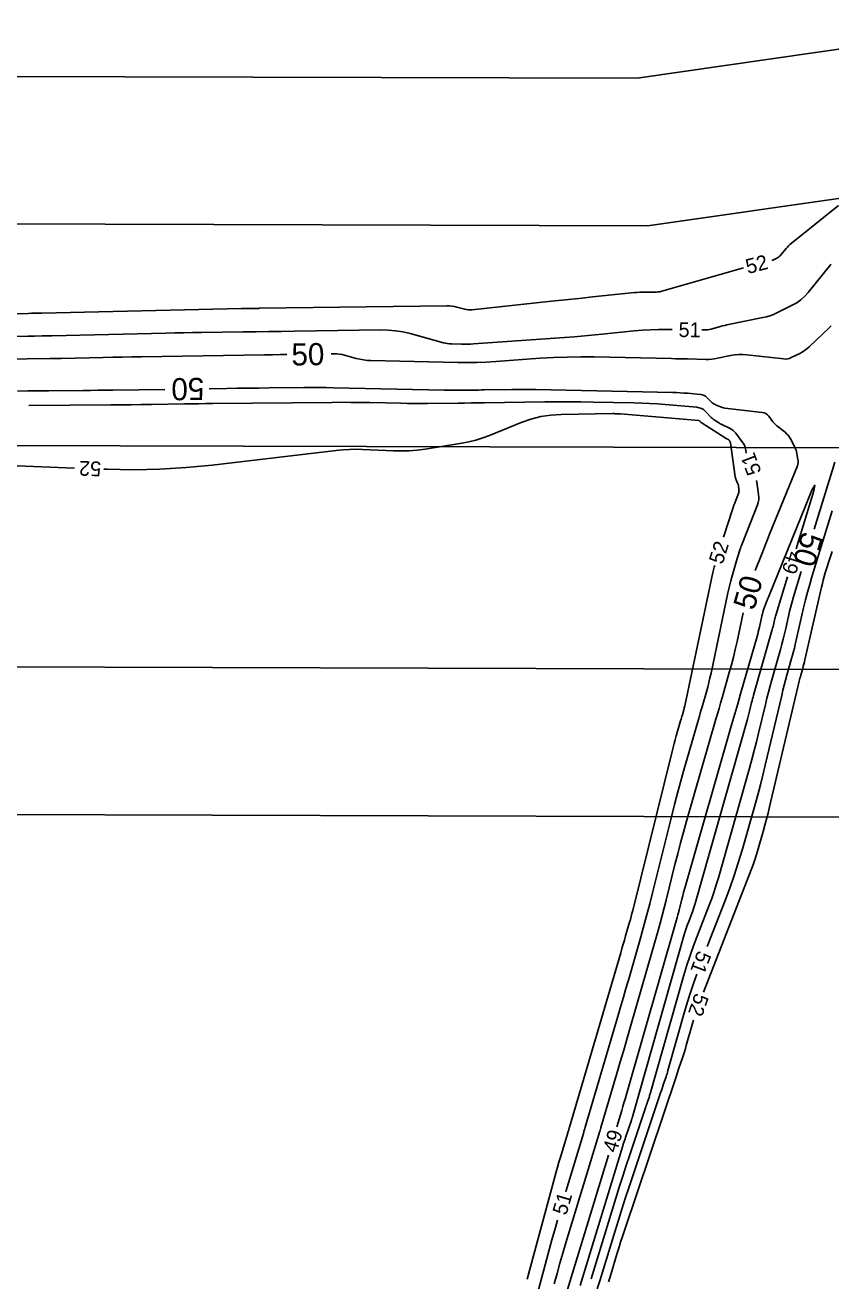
# Model space of a CAD drawing. Extents: x 2384780 to 2405861, y 547869 to 573706.
# Drawn here: x 2394681 to 2394790.1, y 555909.6 to 556079.7 of the extents above; entities that cross this region are included whole.
import ezdxf

# ---------------------------------------------------------------- set-up
doc = ezdxf.new("R2010")
doc.units = 0
for name, color, linetype in [('Old_Level_10', 7, 'Continuous'), ('Old_Level_60', 7, 'Continuous'), ('Old_Level_61', 7, 'Continuous'), ('Prop Buffer Zone 1', 7, 'Continuous'), ('Prop Buffer Zone 2', 7, 'Continuous')]:
    doc.layers.add(name, color=color, linetype=linetype)

msp = doc.modelspace()

# ---------------------------------------------------------------- linework, layer by layer
at = {"layer": 'Old_Level_10'}
msp.add_line((2393649.435, 556025.71), (2394796.411, 556022.42), dxfattribs=at)
at = {"layer": 'Old_Level_60'}
for points in [[(2394782.09625, 556047.82825), (2394782.20025, 556047.87575), (2394782.837, 556048.1925), (2394782.96825, 556048.2665), (2394783.08975, 556048.35325), (2394783.20075, 556048.45275), (2394783.30175, 556048.56475), (2394784.02325, 556049.45425), (2394784.1825, 556049.64025), (2394784.351, 556049.81675), (2394784.529, 556049.984), (2394784.716, 556050.142), (2394791.12, 556055.26)], [(2394679.2665, 556040.6095), (2394681.41525, 556040.65725), (2394681.87575, 556040.6675), (2394682.33625, 556040.67775), (2394682.79675, 556040.688), (2394683.25725, 556040.69825), (2394710.276, 556041.29925), (2394710.52175, 556041.3045), (2394710.76725, 556041.30925), (2394711.013, 556041.3135), (2394711.25875, 556041.31725), (2394712.0615, 556041.32925), (2394712.2335, 556041.33175), (2394712.4055, 556041.334), (2394712.5775, 556041.3365), (2394712.7495, 556041.339), (2394738.0985, 556041.68825), (2394738.43875, 556041.68125), (2394738.77575, 556041.6505), (2394739.11, 556041.596), (2394739.44125, 556041.51775), (2394740.518, 556041.22375), (2394740.7495, 556041.17175), (2394740.983, 556041.14175), (2394741.21825, 556041.134), (2394741.45525, 556041.14825), (2394752.277, 556042.29625), (2394753.654, 556042.442), (2394755.03075, 556042.587), (2394756.40775, 556042.7315), (2394757.78475, 556042.8755), (2394763.4765, 556043.469), (2394763.844, 556043.502), (2394764.21225, 556043.524), (2394764.58075, 556043.5355), (2394764.94975, 556043.536), (2394766.15625, 556043.5205), (2394766.4135, 556043.5265), (2394766.66825, 556043.551), (2394766.9205, 556043.59425), (2394767.17025, 556043.65625), (2394778.22975, 556046.82375)], [(2394790.0945, 556047.3035), (2394790.023, 556047.22), (2394787.00375, 556043.49775), (2394786.531, 556042.9735), (2394786.01075, 556042.5085), (2394785.4435, 556042.1025), (2394784.82875, 556041.7555), (2394782.7435, 556040.7185), (2394782.29125, 556040.51175), (2394781.8285, 556040.33575), (2394781.35525, 556040.19075), (2394780.8715, 556040.0765), (2394776.00025, 556039.09175), (2394775.6995, 556039.02775), (2394775.4, 556038.95775), (2394775.102, 556038.882), (2394774.8055, 556038.80025), (2394773.83925, 556038.5235), (2394773.631, 556038.472), (2394773.421, 556038.436), (2394773.20875, 556038.4155), (2394772.99425, 556038.4105), (2394772.5935, 556038.4155)], [(2394768.59375, 556038.4675), (2394767.85625, 556038.477), (2394766.75575, 556038.47525), (2394765.657, 556038.44125), (2394764.5595, 556038.37525), (2394763.46375, 556038.277), (2394759.094, 556037.8215), (2394758.15725, 556037.72775), (2394757.22, 556037.64175), (2394756.28175, 556037.5635), (2394755.343, 556037.493), (2394741.68175, 556036.524), (2394741.27725, 556036.5), (2394740.8725, 556036.48525), (2394740.46775, 556036.48), (2394740.0625, 556036.484), (2394738.73875, 556036.51225), (2394738.45625, 556036.52675), (2394738.17625, 556036.55875), (2394737.899, 556036.60775), (2394737.624, 556036.67375), (2394733.10675, 556037.90725), (2394732.13425, 556038.13675), (2394731.153, 556038.29675), (2394730.163, 556038.38725), (2394729.164, 556038.40825), (2394717.4605, 556038.247), (2394715.73025, 556038.223), (2394714, 556038.1985), (2394712.2695, 556038.17375), (2394710.53925, 556038.1485), (2394704.88675, 556038.06575), (2394703.6755, 556038.04675), (2394702.4645, 556038.0255), (2394701.25325, 556038.002), (2394700.04225, 556037.97625), (2394684.6, 556037.63275), (2394684.278, 556037.62575), (2394683.956, 556037.6185), (2394683.634, 556037.61125), (2394683.312, 556037.60425), (2394682.26025, 556037.58075), (2394682.035, 556037.576), (2394681.8095, 556037.5715), (2394681.58425, 556037.56775), (2394681.35875, 556037.56425), (2394673.85275, 556037.45425)], [(2394681.49525, 556028.172), (2394692.6255, 556028.26325), (2394693.9945, 556028.27575), (2394695.36325, 556028.29025), (2394696.732, 556028.307), (2394698.10075, 556028.326), (2394702.57225, 556028.3915), (2394703.53025, 556028.405), (2394704.4885, 556028.41725), (2394705.44675, 556028.4285), (2394706.405, 556028.43875), (2394722.5395, 556028.6005), (2394723.8225, 556028.60825), (2394725.1055, 556028.606), (2394726.3885, 556028.59375), (2394727.6715, 556028.57125), (2394731.862, 556028.482), (2394732.76, 556028.46625), (2394733.65825, 556028.45725), (2394734.55625, 556028.45525), (2394735.4545, 556028.46), (2394739.6115, 556028.49825), (2394740.50225, 556028.50725), (2394741.39325, 556028.5175), (2394742.284, 556028.52925), (2394743.17475, 556028.5425), (2394751.3345, 556028.66925), (2394752.973, 556028.68725), (2394754.61125, 556028.69), (2394756.24975, 556028.67775), (2394757.888, 556028.6505), (2394763.40725, 556028.5325), (2394764.47, 556028.50125), (2394765.53175, 556028.453), (2394766.5925, 556028.3875), (2394767.6525, 556028.30475), (2394771.948, 556027.93525), (2394772.26, 556027.88175), (2394772.54775, 556027.77675), (2394772.81125, 556027.62025), (2394773.05025, 556027.4125), (2394773.865, 556026.5735), (2394773.99, 556026.452), (2394774.1215, 556026.33825), (2394774.25925, 556026.2325), (2394774.4035, 556026.13425), (2394774.88475, 556025.82675), (2394774.98875, 556025.7625), (2394775.095, 556025.702), (2394775.203, 556025.64475), (2394775.31275, 556025.59125), (2394776.42225, 556025.07275), (2394776.64975, 556024.949), (2394776.85625, 556024.80025), (2394777.042, 556024.626), (2394777.207, 556024.4265), (2394778.27525, 556022.961), (2394778.368, 556022.8165), (2394778.441, 556022.664), (2394778.4945, 556022.50375), (2394778.5285, 556022.3355), (2394778.60725, 556021.773), (2394778.61275, 556021.74225)], [(2394775.55425, 556010.32425), (2394776.75925, 556014.09825), (2394776.8525, 556014.382), (2394776.9505, 556014.664), (2394777.05325, 556014.9445), (2394777.1605, 556015.22325), (2394777.56625, 556016.251), (2394777.61, 556016.3865), (2394777.6355, 556016.52425), (2394777.64275, 556016.66425), (2394777.6315, 556016.80625), (2394777.56475, 556017.274), (2394777.547, 556017.37325), (2394777.5225, 556017.4705), (2394777.49125, 556017.56575), (2394777.453, 556017.65925), (2394777.24675, 556018.11575), (2394777.20625, 556018.21475), (2394777.17325, 556018.31575), (2394777.14725, 556018.419), (2394777.12875, 556018.52425), (2394776.48725, 556023.09875), (2394776.475, 556023.1595), (2394776.45575, 556023.2175), (2394776.42925, 556023.27275), (2394776.39575, 556023.325), (2394776.27475, 556023.491), (2394776.247, 556023.5245), (2394776.216, 556023.55375), (2394776.18125, 556023.57875), (2394776.143, 556023.5995), (2394776.0015, 556023.6655), (2394775.9715, 556023.68025), (2394775.94175, 556023.69575), (2394775.91275, 556023.7125), (2394775.88425, 556023.73), (2394772.50225, 556025.89175), (2394772.46925, 556025.914), (2394772.43775, 556025.93825), (2394772.40775, 556025.96425), (2394772.37925, 556025.992), (2394772.2885, 556026.0855), (2394772.268, 556026.10325), (2394772.24525, 556026.11675), (2394772.2205, 556026.12575), (2394772.19375, 556026.1305), (2394761.6085, 556027.04125), (2394761.50425, 556027.0495), (2394761.39975, 556027.05575), (2394761.29525, 556027.0605), (2394761.1905, 556027.06375), (2394760.8485, 556027.071), (2394760.77525, 556027.07225), (2394760.702, 556027.07275), (2394760.62875, 556027.07275), (2394760.5555, 556027.07175), (2394753.569, 556026.96325), (2394752.174, 556026.87775), (2394750.80475, 556026.6655), (2394749.4615, 556026.3265), (2394748.14375, 556025.8605), (2394743.88175, 556024.131), (2394742.96075, 556023.78725), (2394742.025, 556023.49725), (2394741.07425, 556023.261), (2394740.1085, 556023.0785), (2394735.14275, 556022.2845), (2394734.07725, 556022.1415), (2394733.0085, 556022.053), (2394731.9365, 556022.0185), (2394730.8615, 556022.03875), (2394726.68825, 556022.222), (2394725.7945, 556022.243), (2394724.90225, 556022.22825), (2394724.01125, 556022.17725), (2394723.1215, 556022.09025), (2394706.342, 556020.108), (2394702.79675, 556019.7585), (2394699.246, 556019.547), (2394695.68975, 556019.47375), (2394692.128, 556019.5385), (2394691.6665, 556019.55575)], [(2394687.6695, 556019.70575), (2394678.78875, 556020.039), (2394677.141, 556020.091), (2394675.493, 556020.1235), (2394673.8445, 556020.13675), (2394672.196, 556020.13025), (2394666.81025, 556020.07775), (2394665.65625, 556020.074), (2394664.5025, 556020.085), (2394663.349, 556020.111), (2394662.19575, 556020.15175), (2394646.31275, 556020.8165), (2394643.699, 556020.55175), (2394641.8415, 556019.50725), (2394640.74, 556017.68275), (2394640.3945, 556015.07825), (2394640.5015, 556005.297), (2394640.333, 556003.281), (2394639.78175, 556001.425), (2394638.848, 555999.72925), (2394637.53125, 555998.19325), (2394614.93675, 555976.383)], [(2394780.0205, 556018.01275), (2394780.0585, 556017.801), (2394780.29875, 556016.1145), (2394780.32725, 556015.756), (2394780.30925, 556015.40275), (2394780.24475, 556015.055), (2394780.134, 556014.71275), (2394778.049, 556009.43025), (2394777.974, 556009.23575), (2394777.9025, 556009.04025), (2394777.83425, 556008.8435), (2394777.76925, 556008.64575), (2394777.56225, 556007.9975), (2394777.51825, 556007.85825), (2394777.4755, 556007.719), (2394777.434, 556007.57925), (2394777.39325, 556007.43925), (2394776.68075, 556004.9465), (2394776.53275, 556004.41125), (2394776.39425, 556003.8735), (2394776.26525, 556003.3335), (2394776.14575, 556002.79125), (2394773.84725, 555991.9125), (2394773.70825, 555991.2825), (2394773.558, 555990.655), (2394773.39675, 555990.0305), (2394773.224, 555989.40875), (2394772.642, 555987.38225), (2394772.51725, 555986.948), (2394772.3925, 555986.51375), (2394772.26775, 555986.0795), (2394772.143, 555985.645), (2394770.1345, 555978.65275), (2394769.711, 555977.15275), (2394769.3015, 555975.64875), (2394768.90575, 555974.14125), (2394768.524, 555972.62975), (2394765.98125, 555962.3645), (2394765.561, 555960.7005), (2394765.1255, 555959.04075), (2394764.67475, 555957.385), (2394764.20875, 555955.7335), (2394762.662, 555950.34475), (2394762.32975, 555949.19025), (2394761.9955, 555948.03625), (2394761.65975, 555946.88275), (2394761.322, 555945.72975), (2394756.83225, 555930.44025), (2394756.8075, 555930.35575), (2394756.78275, 555930.2715), (2394756.75775, 555930.18725), (2394756.733, 555930.103), (2394756.65225, 555929.8275), (2394756.63475, 555929.7685), (2394756.61725, 555929.70975), (2394756.59975, 555929.65075), (2394756.582, 555929.59175), (2394754.23075, 555921.841), (2394754.1825, 555921.67925)], [(2394785.37425, 556008.7805), (2394787.1395, 556014.52875), (2394787.75525, 556016.6415), (2394787.881, 556017.374), (2394787.51675, 556016.72625), (2394786.66225, 556014.69825), (2394781.6985, 556002.42625), (2394781.61525, 556002.21975), (2394781.5325, 556002.01325), (2394781.45025, 556001.8065), (2394781.36825, 556001.5995), (2394781.0825, 556000.87575), (2394781.03625, 556000.754), (2394780.993, 556000.6315), (2394780.95275, 556000.508), (2394780.9155, 556000.38325), (2394780.7985, 555999.9745), (2394780.77425, 555999.88675), (2394780.7515, 555999.7985), (2394780.7305, 555999.71), (2394780.71075, 555999.621), (2394780.39875, 555998.14425), (2394780.32925, 555997.8285), (2394780.25375, 555997.514), (2394780.173, 555997.201), (2394780.0865, 555996.8895), (2394778.2535, 555990.50875), (2394777.86075, 555989.1415), (2394777.468, 555987.774), (2394777.07525, 555986.40675), (2394776.6825, 555985.0395), (2394770.3855, 555963.117), (2394770.2575, 555962.664), (2394770.134, 555962.20975), (2394770.0145, 555961.7545), (2394769.899, 555961.298), (2394769.52925, 555959.80525), (2394769.4485, 555959.48575), (2394769.365, 555959.167), (2394769.2785, 555958.849), (2394769.189, 555958.53175), (2394762.35875, 555934.73625), (2394762.21225, 555934.22775), (2394762.065, 555933.71925), (2394761.917, 555933.211), (2394761.76825, 555932.703), (2394761.11175, 555930.46775)], [(2394773.3295, 555954.90225), (2394775.76225, 555961.1355), (2394776.39475, 555962.81525), (2394776.9865, 555964.5085), (2394777.53775, 555966.2155), (2394778.04825, 555967.936), (2394779.80525, 555974.127), (2394780.17425, 555975.45575), (2394780.52825, 555976.78825), (2394780.867, 555978.1245), (2394781.191, 555979.46475), (2394783.4185, 555988.917), (2394783.585, 555989.606), (2394783.759, 555990.29275), (2394783.941, 555990.9775), (2394784.13075, 555991.6605), (2394784.76325, 555993.88775), (2394784.89575, 555994.36575), (2394785.02175, 555994.8455), (2394785.14175, 555995.32675), (2394785.255, 555995.80975), (2394786.388, 556000.77625), (2394786.6405, 556001.838), (2394786.9125, 556002.8945), (2394787.20375, 556003.946), (2394787.5145, 556004.992), (2394790.25675, 556013.9205)], [(2394790.23675, 556008.422), (2394790.011, 556007.74225), (2394789.323, 556005.502), (2394789.18025, 556005.02075), (2394789.046, 556004.53725), (2394788.921, 556004.05125), (2394788.805, 556003.56275), (2394786.56175, 555993.72875), (2394786.49325, 555993.4375), (2394786.421, 555993.147), (2394786.345, 555992.85775), (2394786.265, 555992.56925), (2394785.998, 555991.62875), (2394785.94175, 555991.42675), (2394785.888, 555991.22425), (2394785.8365, 555991.02125), (2394785.78725, 555990.81775), (2394781.77875, 555973.80825), (2394781.5775, 555972.975), (2394781.36675, 555972.144), (2394781.14675, 555971.3155), (2394780.91725, 555970.48925), (2394780.1525, 555967.7945), (2394779.982, 555967.2195), (2394779.79775, 555966.64875), (2394779.59975, 555966.08275), (2394779.38825, 555965.5215), (2394772.82575, 555948.70625)], [(2394748.97875, 555909.824), (2394752.707, 555923.69775), (2394752.88925, 555924.36575), (2394753.077, 555925.032), (2394753.27, 555925.69675), (2394753.46825, 555926.36), (2394754.33425, 555929.21525), (2394754.37, 555929.3335), (2394754.4055, 555929.45175), (2394754.4405, 555929.57), (2394754.4755, 555929.68825), (2394754.589, 555930.07525), (2394754.6135, 555930.158), (2394754.63775, 555930.241), (2394754.66225, 555930.32375), (2394754.6865, 555930.40675), (2394761.6335, 555954.0635), (2394761.799, 555954.6285), (2394761.96375, 555955.194), (2394762.1275, 555955.7595), (2394762.29025, 555956.32525), (2394762.821, 555958.174), (2394762.93275, 555958.57075), (2394763.041, 555958.96825), (2394763.14575, 555959.367), (2394763.2465, 555959.7665), (2394768.58475, 555981.31625), (2394768.71875, 555981.8465), (2394768.8575, 555982.37575), (2394769.00125, 555982.9035), (2394769.14975, 555983.42975), (2394769.7395, 555985.483), (2394769.797, 555985.68325), (2394769.85475, 555985.8835), (2394769.91225, 555986.08375), (2394769.96975, 555986.284), (2394770.15775, 555986.93825), (2394770.19675, 555987.07875), (2394770.23325, 555987.22), (2394770.267, 555987.36175), (2394770.2985, 555987.504), (2394774.10825, 556005.5355), (2394774.15025, 556005.72625), (2394774.1955, 556005.916), (2394774.24425, 556006.105), (2394774.29625, 556006.29325), (2394774.3575, 556006.50775)], [(2394756.13975, 555908.9955), (2394761.7295, 555927.2985), (2394761.8755, 555927.77025), (2394762.0245, 555928.241), (2394762.1765, 555928.71075), (2394762.332, 555929.17925), (2394763.02625, 555931.25025), (2394763.04525, 555931.30725), (2394763.0645, 555931.364), (2394763.0835, 555931.421), (2394763.1025, 555931.478), (2394763.165, 555931.66375), (2394763.178, 555931.70375), (2394763.19075, 555931.74375), (2394763.20275, 555931.784), (2394763.2145, 555931.82425), (2394770.27575, 555956.66375), (2394770.39825, 555957.076), (2394770.5305, 555957.485), (2394770.67225, 555957.89075), (2394770.824, 555958.29325), (2394771.335, 555959.60275), (2394771.441, 555959.8845), (2394771.5405, 555960.1685), (2394771.63275, 555960.45475), (2394771.7185, 555960.7435), (2394778.70375, 555985.35825), (2394778.80175, 555985.711), (2394778.89575, 555986.065), (2394778.98575, 555986.41975), (2394779.07175, 555986.77575), (2394779.34625, 555987.94025), (2394779.4065, 555988.18925), (2394779.4695, 555988.43775), (2394779.53525, 555988.6855), (2394779.60375, 555988.9325), (2394782.129, 555997.82375), (2394782.18625, 555998.0305), (2394782.24075, 555998.23775), (2394782.2925, 555998.446), (2394782.3415, 555998.65475), (2394782.4975, 555999.338), (2394782.53225, 555999.48425), (2394782.5695, 555999.6295), (2394782.6095, 555999.77425), (2394782.6525, 555999.918), (2394784.2, 556004.95675)], [(2394758.44875, 555908.541), (2394758.7835, 555909.61325), (2394760.856, 555916.3995), (2394761.305, 555917.852), (2394761.76375, 555919.3015), (2394762.2325, 555920.748), (2394762.711, 555922.191), (2394767.0335, 555935.0845), (2394767.13375, 555935.38325), (2394767.23375, 555935.68175), (2394767.33375, 555935.98025), (2394767.434, 555936.279), (2394767.761, 555937.25425), (2394767.82975, 555937.46375), (2394767.89625, 555937.67375), (2394767.96025, 555937.88475), (2394768.02175, 555938.0965), (2394770.3705, 555946.35875), (2394770.8945, 555948.1225), (2394771.46, 555949.872), (2394771.91125, 555951.16225)], [(2394771.485, 555944.93925), (2394771.34375, 555944.464), (2394770.49775, 555941.48775), (2394770.37425, 555941.063), (2394770.246, 555940.63975), (2394770.11275, 555940.218), (2394769.9745, 555939.798), (2394769.51525, 555938.42775), (2394769.41675, 555938.13425), (2394769.3185, 555937.84075), (2394769.22, 555937.547), (2394769.1215, 555937.2535), (2394762.14225, 555916.436), (2394761.8775, 555915.63725), (2394761.61825, 555914.83675), (2394761.36425, 555914.0345), (2394761.11575, 555913.23075), (2394760.31275, 555910.6015), (2394760.13725, 555910.03925), (2394759.95475, 555909.4795)], [(2394759.953, 555926.63925), (2394753.798, 555906.3475)], [(2394753.06075, 555917.83975), (2394752.7795, 555916.841), (2394752.3225, 555915.16675), (2394750.011, 555906.56525)]]:
    msp.add_lwpolyline(points, dxfattribs=at)
at = {"layer": 'Old_Level_61'}
for points in [[(2394790.1225, 556038.98475), (2394789.83775, 556038.705), (2394787.116, 556036.116), (2394786.82525, 556035.859), (2394786.518, 556035.6255), (2394786.19425, 556035.4155), (2394785.854, 556035.229), (2394784.71575, 556034.658), (2394784.4685, 556034.55475), (2394784.21425, 556034.49025), (2394783.9535, 556034.464), (2394783.68575, 556034.47625), (2394778.71675, 556035.054), (2394778.1605, 556035.096), (2394777.6065, 556035.09275), (2394777.0545, 556035.04425), (2394776.5045, 556034.95025), (2394774.71175, 556034.5695), (2394774.3265, 556034.499), (2394773.93925, 556034.45125), (2394773.54975, 556034.42625), (2394773.15825, 556034.4235), (2394770.6535, 556034.479), (2394770.11675, 556034.49075), (2394769.58, 556034.5025), (2394769.04325, 556034.514), (2394768.50675, 556034.5255), (2394758.05325, 556034.74875), (2394756.21525, 556034.76675), (2394754.37825, 556034.7425), (2394752.5425, 556034.676), (2394750.70775, 556034.567), (2394744.71575, 556034.142), (2394743.4315, 556034.06575), (2394742.14625, 556034.01925), (2394740.8605, 556034.00225), (2394739.574, 556034.01475), (2394727.81675, 556034.26575), (2394727.314, 556034.29175), (2394726.81575, 556034.3485), (2394726.322, 556034.4355), (2394725.83275, 556034.55325), (2394724.2415, 556034.98775), (2394723.899, 556035.06875), (2394723.55325, 556035.125), (2394723.2045, 556035.157), (2394722.85275, 556035.16425), (2394722.41125, 556035.15825)], [(2394716.41175, 556035.07525), (2394715.59425, 556035.06375), (2394714.50575, 556035.04825), (2394713.417, 556035.03225), (2394696.7375, 556034.788), (2394695.4495, 556034.768), (2394694.1615, 556034.74525), (2394692.8735, 556034.7205), (2394691.58575, 556034.693), (2394685.8745, 556034.566), (2394685.725, 556034.5625), (2394685.57575, 556034.55925), (2394685.4265, 556034.556), (2394685.277, 556034.55275), (2394684.78925, 556034.54175), (2394684.6845, 556034.5395), (2394684.58, 556034.5375), (2394684.4755, 556034.53575), (2394684.371, 556034.534), (2394665.94525, 556034.264)], [(2394679.96575, 556030.13025), (2394681.38775, 556030.14775), (2394682.8095, 556030.16275), (2394684.2315, 556030.1755), (2394688.8765, 556030.21375), (2394689.872, 556030.22275), (2394690.86725, 556030.23325), (2394691.86275, 556030.2455), (2394692.858, 556030.25925), (2394699.89575, 556030.36225)], [(2394705.89525, 556030.45025), (2394708.31325, 556030.4855), (2394709.74775, 556030.50575), (2394711.18225, 556030.52425), (2394712.61675, 556030.54125), (2394714.0515, 556030.5565), (2394718.73775, 556030.6035), (2394719.74175, 556030.6095), (2394720.746, 556030.60775), (2394721.75, 556030.59825), (2394722.75425, 556030.58075), (2394737.72475, 556030.261), (2394738.26275, 556030.25175), (2394738.801, 556030.24625), (2394739.33925, 556030.24525), (2394739.8775, 556030.248), (2394741.6355, 556030.26425), (2394742.01225, 556030.268), (2394742.389, 556030.27225), (2394742.76575, 556030.27725), (2394743.1425, 556030.28275), (2394746.90725, 556030.3415), (2394747.714, 556030.35025), (2394748.52075, 556030.35175), (2394749.3275, 556030.3455), (2394750.134, 556030.332), (2394768.681, 556029.93625), (2394769.174, 556029.92175), (2394769.6665, 556029.89925), (2394770.1585, 556029.869), (2394770.65025, 556029.8305), (2394772.4335, 556029.67725), (2394772.679, 556029.635), (2394772.90525, 556029.5525), (2394773.1125, 556029.4295), (2394773.3005, 556029.266), (2394773.883, 556028.666), (2394774.013, 556028.54475), (2394774.15275, 556028.438), (2394774.3025, 556028.3455), (2394774.462, 556028.2675), (2394775.11575, 556027.98625), (2394775.25725, 556027.9315), (2394775.4015, 556027.88725), (2394775.54875, 556027.8535), (2394775.69875, 556027.83075), (2394780.78125, 556027.23975), (2394781.0475, 556027.183), (2394781.28575, 556027.07775), (2394781.49625, 556026.92425), (2394781.6785, 556026.72225), (2394782.229, 556025.98325), (2394782.3515, 556025.82925), (2394782.483, 556025.68425), (2394782.624, 556025.548), (2394782.77375, 556025.4205), (2394783.864, 556024.5535), (2394784.086, 556024.358), (2394784.285, 556024.14325), (2394784.461, 556023.909), (2394784.61375, 556023.65575), (2394785.112, 556022.72775), (2394785.211, 556022.52625), (2394785.29425, 556022.31875), (2394785.362, 556022.106), (2394785.414, 556021.88725), (2394785.61625, 556020.8715), (2394785.64375, 556020.65525), (2394785.63975, 556020.442), (2394785.604, 556020.232), (2394785.5365, 556020.02475), (2394781.78375, 556010.7465), (2394781.5015, 556010.04675), (2394781.22075, 556009.34625), (2394780.9415, 556008.645), (2394780.6635, 556007.9435), (2394779.831, 556005.83375)], [(2394787.83425, 556011.41175), (2394790.627, 556020.505)], [(2394757.6325, 555909.8635), (2394760.98025, 555920.82575), (2394761.43575, 555922.299), (2394761.901, 555923.769), (2394762.37625, 555925.236), (2394762.8615, 555926.69975), (2394765.03, 555933.1675), (2394765.0895, 555933.34525), (2394765.149, 555933.523), (2394765.20875, 555933.70075), (2394765.26825, 555933.8785), (2394765.463, 555934.459), (2394765.504, 555934.58375), (2394765.5435, 555934.70875), (2394765.5815, 555934.83425), (2394765.618, 555934.9605), (2394770.18425, 555951.0235), (2394770.57975, 555952.35425), (2394771.00675, 555953.6745), (2394771.46475, 555954.9845), (2394771.954, 555956.28375), (2394773.604, 555960.511), (2394773.9465, 555961.4205), (2394774.267, 555962.33725), (2394774.5655, 555963.26175), (2394774.842, 555964.19325), (2394779.06225, 555979.0655), (2394779.39, 555980.24525), (2394779.70425, 555981.4285), (2394780.00525, 555982.61525), (2394780.29275, 555983.8055), (2394781.2105, 555987.69925), (2394781.41175, 555988.5325), (2394781.6225, 555989.363), (2394781.8425, 555990.1915), (2394782.072, 555991.01725), (2394783.24275, 555995.13975), (2394783.437, 555995.84075), (2394783.62175, 555996.544), (2394783.7975, 555997.24975), (2394783.96375, 555997.958), (2394784.49225, 556000.275), (2394784.61025, 556000.77025), (2394784.737, 556001.263), (2394784.873, 556001.7535), (2394785.018, 556002.2415), (2394786.07275, 556005.676)], [(2394778.1885, 556000.07175), (2394777.37025, 555996.19875), (2394777.13725, 555995.142), (2394776.88525, 555994.08975), (2394776.6145, 555993.04225), (2394776.325, 555991.9995), (2394775.34875, 555988.6005), (2394775.1395, 555987.87225), (2394774.93025, 555987.14375), (2394774.721, 555986.4155), (2394774.51175, 555985.68725), (2394770.53875, 555971.85575), (2394770.126, 555970.393), (2394769.72675, 555968.927), (2394769.341, 555967.457), (2394768.96875, 555965.9835), (2394767.775, 555961.1645), (2394767.5145, 555960.133), (2394767.2445, 555959.104), (2394766.965, 555958.07775), (2394766.67625, 555957.05375), (2394762.945, 555944.055), (2394762.48775, 555942.46625), (2394762.028, 555940.8785), (2394761.56575, 555939.291), (2394761.10125, 555937.7045), (2394758.957, 555930.4025), (2394758.94225, 555930.3525), (2394758.9275, 555930.30225), (2394758.91275, 555930.252), (2394758.898, 555930.20175), (2394758.84975, 555930.038), (2394758.8395, 555930.00275), (2394758.829, 555929.96775), (2394758.8185, 555929.9325), (2394758.808, 555929.8975), (2394754.21575, 555914.758), (2394753.8035, 555913.379), (2394753.40225, 555911.997), (2394753.01225, 555910.612), (2394752.63325, 555909.2235)]]:
    msp.add_lwpolyline(points, dxfattribs=at)
at = {"layer": 'Prop Buffer Zone 1'}
for p, q in [((2394765.23275, 556052.50975), (2394815.04225, 556059.66475)), ((2393649.521, 556055.71), (2394765.23275, 556052.50975)), ((2393649.349, 555995.71), (2394796.325, 555992.42))]:
    msp.add_line(p, q, dxfattribs=at)
at = {"layer": 'Prop Buffer Zone 2'}
for p, q in [((2394763.833, 556072.51375), (2394813.86325, 556079.7005)), ((2393649.57825, 556075.71), (2394763.833, 556072.51375)), ((2393649.29175, 555975.71), (2394796.26775, 555972.42))]:
    msp.add_line(p, q, dxfattribs=at)

# ---------------------------------------------------------------- texts
at = {"layer": 'Old_Level_60'}
for s, rotation, p in [('52', 14.5625361, (2394778.833, 556045.97175)), ('51', 359.2584667, (2394769.447, 556037.45625)), ('51', 110.681375, (2394780.71375, 556019.19175)), ('52', 177.8513694, (2394691.334, 556020.569)), ('52', 72.5918, (2394775.4125, 556006.56475)), ('49', 252.9272972, (2394784.26575, 556008.57725)), ('51', 249.2340361, (2394772.07275, 555954.4525)), ('52', 250.410525, (2394771.71425, 555948.7095)), ('49', 73.1581639, (2394761.06175, 555926.8465)), ('51', 73.7137972, (2394754.25475, 555918.39325))]:
    msp.add_text(s, height=2, rotation=rotation, dxfattribs=at).set_placement(p)
at = {"layer": 'Old_Level_61'}
for rotation, p in [(0.791775, (2394717.0705, 556033.5845)), (180.8393611, (2394705.23525, 556031.94075)), (252.9272972, (2394786.213, 556011.24225)), (74.0919333, (2394779.6855, 556000.3045))]:
    msp.add_text('50', height=3, rotation=rotation, dxfattribs=at).set_placement(p)

doc.saveas('drawing.dxf')
